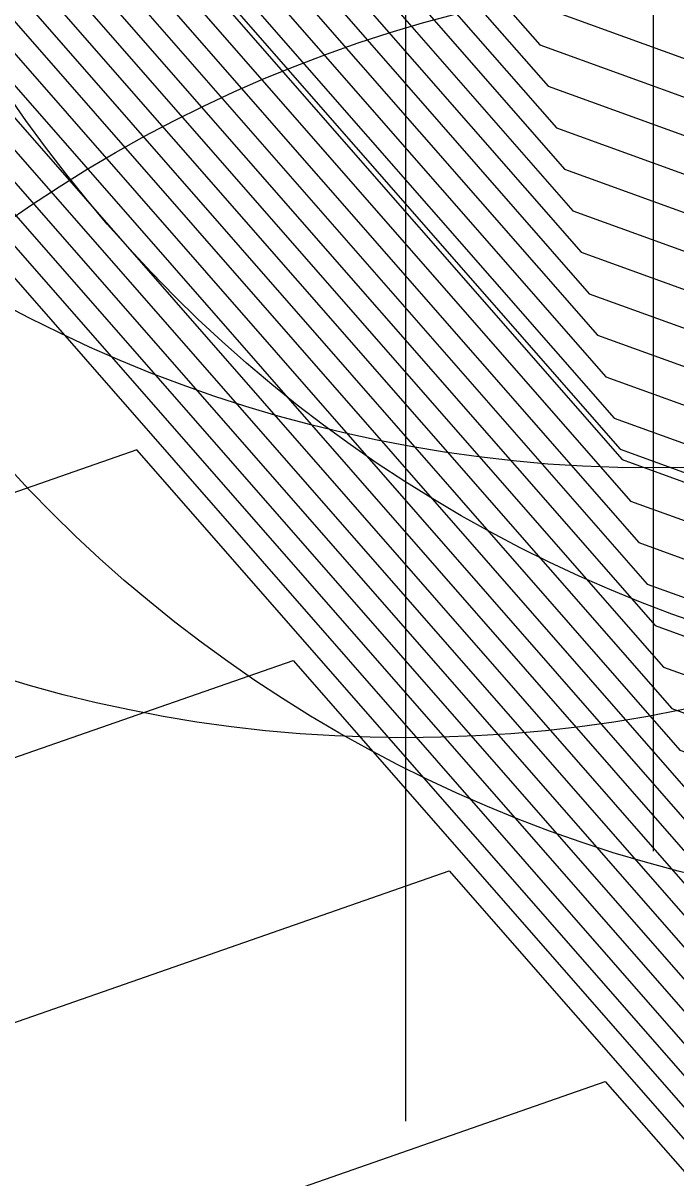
# Model space of a CAD drawing. Extents: x 2531902 to 2533249, y 715219 to 716099.
# Drawn here: x 2532864.233 to 2532865.351, y 715654.093 to 715656.07 of the extents above; entities that cross this region are included whole.
import ezdxf

# ---------------------------------------------------------------- set-up
doc = ezdxf.new("R2010")
doc.units = 0
for name, color, linetype in [('DTM Contours Major', 7, 'Continuous'), ('DTM Contours Minor', 7, 'Continuous'), ('Exist DTM Breakline Cogo Point CELL', 7, 'Continuous'), ('Exist DTM Breakline Underwater Cogo Point CELL', 7, 'Continuous'), ('Exist Hydro Stream or Body of Water', 7, 'Continuous'), ('Exist Structure Major Bridge WW Cogo Point CELL', 7, 'Continuous')]:
    doc.layers.add(name, color=color, linetype=linetype)

msp = doc.modelspace()

# ---------------------------------------------------------------- linework, layer by layer
at = {"layer": 'DTM Contours Major'}
for points in [[(2532857.4738, 715669.534), (2532854.1322, 715663.7429), (2532860.8939, 715663.92), (2532861.0702, 715661.9351), (2532860.7708, 715661.5661), (2532861.2091, 715661.1809), (2532861.1313, 715660.4253), (2532865.1602, 715655.8194), (2532865.9033, 715655.5502), (2532866.8547, 715655.2057), (2532867.8017, 715654.95), (2532868.3437, 715654.6883), (2532870.2051, 715653.5839), (2532870.4065, 715653.4866), (2532871.8617, 715652.7835), (2532881.4224, 715648.3399)], [(2532855.348, 715662.0747), (2532859.5043, 715662.1836), (2532859.5137, 715662.0773), (2532859.4977, 715662.0575), (2532860.1784, 715661.4592), (2532860.1582, 715661.2633), (2532865.2307, 715655.4643), (2532865.4234, 715655.3946), (2532866.6251, 715654.9593), (2532867.8213, 715654.6364), (2532867.9619, 715654.5685), (2532870.3119, 715653.1743), (2532870.3641, 715653.1491), (2532870.7414, 715652.9668), (2532882.7923, 715647.3658)], [(2532789.6277, 715644.057), (2532793.8393, 715645.2696), (2532805.6804, 715647.6195), (2532808.6079, 715648.4437), (2532808.8281, 715648.5057), (2532821.0978, 715651.2239), (2532826.1386, 715653.1449), (2532828.6486, 715654.1014), (2532844.8666, 715656.3113), (2532846.6142, 715656.5382), (2532851.4505, 715657.1659), (2532860.6863, 715660.3852), (2532865.3013, 715655.1093), (2532866.3955, 715654.7129), (2532867.4848, 715654.4189), (2532869.6244, 715653.1495), (2532880.5916, 715648.0522), (2532883.2727, 715646.8061)], [(2532786.7831, 715639.5989), (2532788.1858, 715640.1067), (2532799.5682, 715643.384), (2532804.2041, 715644.304), (2532811.6353, 715646.3961), (2532811.7271, 715646.4219), (2532816.8446, 715647.5556), (2532829.6406, 715652.4321), (2532831.2836, 715653.0581), (2532841.8993, 715654.5047), (2532843.0432, 715654.6532), (2532855.32, 715656.2468), (2532862.0227, 715658.583), (2532865.3718, 715654.7542), (2532866.1659, 715654.4666), (2532866.9564, 715654.2532), (2532868.5092, 715653.3319), (2532876.4683, 715649.6328), (2532880.7762, 715647.6306)], [(2532935.3176, 715616.3172), (2532930.0827, 715618.0274), (2532927.6375, 715618.8723), (2532926.2537, 715619.6241), (2532908.7337, 715630.0977), (2532908.1474, 715630.4481), (2532906.8964, 715631.0438), (2532905.3404, 715631.9663), (2532903.2594, 715633.2486), (2532888.565, 715641.3132), (2532886.3941, 715643.4201), (2532885.4621, 715644.0742), (2532880.9335, 715647.2216), (2532872.345, 715651.2133), (2532867.394, 715653.5144), (2532866.4281, 715654.0874), (2532865.9364, 715654.2202), (2532865.4424, 715654.3991), (2532863.359, 715656.7809), (2532859.1896, 715655.3276), (2532846.8051, 715653.72)], [(2532855.566, 715634.305), (2532855.1579, 715634.4394), (2532837.1798, 715635.5591), (2532830.4477, 715637.3638), (2532826.6697, 715640.9272), (2532836.5144, 715650.6335), (2532837.1349, 715650.8096), (2532837.4883, 715650.9861), (2532840.3745, 715651.4638), (2532863.0592, 715654.4084), (2532864.6954, 715654.9787), (2532865.5129, 715654.044), (2532865.7068, 715653.9738), (2532865.8998, 715653.9217), (2532866.2788, 715653.6969), (2532868.2217, 715652.7938), (2532871.5921, 715651.2274), (2532884.7681, 715642.07), (2532887.2259, 715640.3451)]]:
    msp.add_lwpolyline(points, dxfattribs=at)
at = {"layer": 'DTM Contours Minor'}
for points in [[(2532874.3794, 715699.7423), (2532868.9032, 715687.885), (2532867.3758, 715684.5205), (2532864.8056, 715678.9518), (2532856.8554, 715665.1742), (2532862.0056, 715665.3091), (2532862.3154, 715661.8213), (2532861.7893, 715661.173), (2532862.0336, 715660.9583), (2532861.9097, 715659.7549), (2532865.1037, 715656.1035), (2532866.2873, 715655.6748), (2532867.0383, 715655.4028), (2532867.786, 715655.2009), (2532868.6491, 715654.7841), (2532870.1197, 715653.9116), (2532870.4404, 715653.7567), (2532872.7579, 715652.6368), (2532880.3265, 715649.1192), (2532880.7022, 715648.9377), (2532882.9829, 715647.8361)], [(2532873.1031, 715697.8311), (2532868.5814, 715688.0406), (2532866.9124, 715684.3641), (2532864.7467, 715679.6718), (2532856.1746, 715664.8164), (2532861.7277, 715664.9618), (2532862.0041, 715661.8498), (2532861.5346, 715661.2713), (2532861.8275, 715661.0139), (2532861.7151, 715659.9225), (2532865.1178, 715656.0324), (2532866.1913, 715655.6437), (2532866.9924, 715655.3535), (2532867.7899, 715655.1382), (2532868.5728, 715654.7601), (2532870.1411, 715653.8297), (2532870.4319, 715653.6892), (2532872.5338, 715652.6735), (2532880.6005, 715648.9244), (2532880.9412, 715648.7598)], [(2532871.8268, 715695.9198), (2532868.2597, 715688.1962), (2532866.4491, 715684.2077), (2532864.6878, 715680.3917), (2532855.4938, 715664.4586), (2532861.4498, 715664.6145), (2532861.6928, 715661.8782), (2532861.28, 715661.3696), (2532861.6213, 715661.0696), (2532861.5205, 715660.0901), (2532865.132, 715655.9614), (2532866.0953, 715655.6125), (2532866.9465, 715655.3042), (2532867.7939, 715655.0755), (2532868.4964, 715654.7362), (2532870.1624, 715653.7478), (2532870.4234, 715653.6216), (2532872.3098, 715652.7102), (2532880.8744, 715648.7295), (2532881.1803, 715648.5818)], [(2532870.5505, 715694.0085), (2532867.938, 715688.3518), (2532865.9857, 715684.0513), (2532864.6289, 715681.1117), (2532854.813, 715664.1007), (2532861.1719, 715664.2672), (2532861.3815, 715661.9066), (2532861.0254, 715661.4678), (2532861.4152, 715661.1252), (2532861.3259, 715660.2577), (2532865.1461, 715655.8904), (2532865.9993, 715655.5814), (2532866.9006, 715655.2549), (2532867.7978, 715655.0127), (2532868.4201, 715654.7122), (2532870.1838, 715653.6658), (2532870.415, 715653.5541), (2532872.0857, 715652.7468), (2532881.1484, 715648.5347)], [(2532864.4522, 715683.2715), (2532852.7705, 715663.0273), (2532860.3381, 715663.2254), (2532860.4476, 715661.9919), (2532860.2615, 715661.7627), (2532860.7968, 715661.2922), (2532860.7421, 715660.7605), (2532865.1884, 715655.6774), (2532865.7113, 715655.488), (2532866.7628, 715655.1071), (2532867.8096, 715654.8246), (2532868.191, 715654.6404), (2532870.2479, 715653.4201), (2532870.3895, 715653.3516), (2532871.4135, 715652.8568), (2532881.9704, 715647.9503)], [(2532864.5111, 715682.5515), (2532853.4514, 715663.3851), (2532860.616, 715663.5727), (2532860.7589, 715661.9635), (2532860.5162, 715661.6644), (2532861.0029, 715661.2365), (2532860.9367, 715660.5929), (2532865.1743, 715655.7484), (2532865.8073, 715655.5191), (2532866.8088, 715655.1564), (2532867.8056, 715654.8873), (2532868.2673, 715654.6643), (2532870.2265, 715653.502), (2532870.398, 715653.4191), (2532871.6376, 715652.8201), (2532881.6964, 715648.1451)], [(2532829.3591, 715656.4468), (2532845.1961, 715658.6889), (2532845.4714, 715660.8009), (2532845.6526, 715665.0102), (2532847.9255, 715670.1646), (2532852.3926, 715674.3444), (2532862.9253, 715681.5964), (2532862.1318, 715680.0723), (2532852.0897, 715662.6694), (2532860.0601, 715662.8781), (2532860.1363, 715662.0204), (2532860.0069, 715661.8609), (2532860.5907, 715661.3478), (2532860.5475, 715660.9281), (2532865.2025, 715655.6064), (2532865.6154, 715655.4568), (2532866.7169, 715655.0579), (2532867.8135, 715654.7618), (2532868.1146, 715654.6164), (2532870.2692, 715653.3381), (2532870.3811, 715653.2841), (2532871.1895, 715652.8934), (2532882.2443, 715647.7555)], [(2532826.9898, 715655.6556), (2532846.3531, 715658.397), (2532846.6897, 715660.9792), (2532846.8189, 715663.9807), (2532849.5607, 715670.1985), (2532852.8461, 715673.2726), (2532860.5923, 715678.6061), (2532858.5695, 715674.7208), (2532851.4089, 715662.3116), (2532859.7822, 715662.5309), (2532859.825, 715662.0488), (2532859.7523, 715661.9592), (2532860.3846, 715661.4035), (2532860.3529, 715661.0957), (2532865.2166, 715655.5353), (2532865.5194, 715655.4257), (2532866.671, 715655.0086), (2532867.8174, 715654.6991), (2532868.0382, 715654.5925), (2532870.2906, 715653.2562), (2532870.3726, 715653.2166), (2532870.9654, 715652.9301), (2532882.5183, 715647.5606)], [(2532855.9263, 715672.6254), (2532851.4448, 715664.0179), (2532850.0473, 715661.5959), (2532853.6344, 715661.6899), (2532854.2984, 715659.973), (2532859.6172, 715661.8269), (2532859.9723, 715661.5148), (2532859.9636, 715661.4309), (2532865.2448, 715655.3933), (2532865.3274, 715655.3634), (2532866.5792, 715654.91), (2532867.8253, 715654.5736), (2532867.8855, 715654.5446), (2532870.3333, 715653.0923), (2532870.3556, 715653.0815), (2532870.5173, 715653.0034), (2532883.0663, 715647.171)], [(2532827.0676, 715654.7273), (2532846.647, 715657.3953), (2532848.7567, 715657.6691), (2532849.1287, 715657.7174), (2532859.8845, 715661.4664), (2532865.2589, 715655.3223), (2532866.5333, 715654.8608), (2532867.8018, 715654.5183), (2532870.2935, 715653.04), (2532883.0656, 715647.1039), (2532883.3318, 715646.9802), (2532884.8537, 715646.3424), (2532885.8803, 715645.747), (2532886.5222, 715645.4187), (2532889.6021, 715644.0925), (2532889.7062, 715644.0477), (2532889.9515, 715644.1135), (2532891.4405, 715643.9665), (2532891.6864, 715643.8181), (2532896.1558, 715641.0642), (2532896.6626, 715640.7519), (2532907.0749, 715634.5784)], [(2532827.5946, 715654.5187), (2532846.0535, 715657.034), (2532848.0425, 715657.2922), (2532849.9027, 715657.5336), (2532860.1518, 715661.106), (2532865.2731, 715655.2513), (2532866.4874, 715654.8115), (2532867.6961, 715654.4852), (2532870.0705, 715653.0765), (2532882.2409, 715647.42), (2532883.572, 715646.8014), (2532884.9473, 715646.225), (2532885.8751, 715645.6869), (2532886.4551, 715645.3903), (2532889.2383, 715644.1919), (2532889.7587, 715643.9678), (2532889.9503, 715644.0191), (2532891.1133, 715643.9044), (2532891.3054, 715643.7885), (2532894.796, 715641.6376), (2532897.3301, 715640.076), (2532907.0611, 715634.3065)], [(2532828.1216, 715654.31), (2532845.4601, 715656.6726), (2532847.3283, 715656.9152), (2532850.6766, 715657.3498), (2532860.419, 715660.7456), (2532865.2872, 715655.1803), (2532866.4414, 715654.7622), (2532867.5905, 715654.452), (2532869.8475, 715653.113), (2532881.4163, 715647.7361), (2532883.8122, 715646.6226), (2532885.0409, 715646.1076), (2532885.8698, 715645.6269), (2532886.388, 715645.3619), (2532888.8745, 715644.2912), (2532889.8113, 715643.8878), (2532889.9492, 715643.9248), (2532890.786, 715643.8422), (2532890.9243, 715643.7588), (2532893.4362, 715642.211), (2532897.9977, 715639.4002), (2532907.0474, 715634.0346)], [(2532829.1756, 715653.8927), (2532844.2731, 715655.95), (2532845.9, 715656.1612), (2532852.2244, 715656.9821), (2532860.9536, 715660.0247), (2532865.3154, 715655.0382), (2532866.3496, 715654.6637), (2532867.3791, 715654.3857), (2532869.4014, 715653.186), (2532879.767, 715648.3683), (2532884.2927, 715646.2649), (2532885.2282, 715645.8729), (2532885.8593, 715645.5069), (2532886.2538, 715645.3051), (2532888.147, 715644.4899), (2532889.9164, 715643.728), (2532889.9469, 715643.7361), (2532890.1316, 715643.7179), (2532890.1621, 715643.6995), (2532890.7165, 715643.3579), (2532899.3327, 715638.0486), (2532907.0199, 715633.4908)], [(2532829.7026, 715653.6841), (2532843.6797, 715655.5887), (2532845.1858, 715655.7842), (2532852.9983, 715656.7983), (2532861.2208, 715659.6643), (2532865.3295, 715654.9672), (2532866.3037, 715654.6144), (2532867.2735, 715654.3526), (2532869.1783, 715653.2225), (2532878.9423, 715648.6845), (2532884.5329, 715646.0861), (2532885.3218, 715645.7555), (2532885.854, 715645.4468), (2532886.1867, 715645.2767), (2532887.7832, 715644.5892), (2532889.639, 715643.7901), (2532889.8752, 715643.5609), (2532890.6305, 715643.1464), (2532900.0002, 715637.3728), (2532907.0062, 715633.219)], [(2532830.2296, 715653.4754), (2532843.0862, 715655.2273), (2532844.4716, 715655.4072), (2532853.7722, 715656.6144), (2532861.4881, 715659.3039), (2532865.3436, 715654.8962), (2532866.2578, 715654.5651), (2532867.1678, 715654.3194), (2532868.9553, 715653.259), (2532878.1176, 715649.0006), (2532884.7731, 715645.9073), (2532885.4154, 715645.6381), (2532885.8487, 715645.3868), (2532886.1196, 715645.2483), (2532887.4195, 715644.6885), (2532888.9304, 715644.038), (2532889.7114, 715643.2799), (2532892.2091, 715641.9091), (2532900.6677, 715636.697)], [(2532842.4928, 715654.866), (2532843.7574, 715655.0302), (2532854.5461, 715656.4306), (2532861.7554, 715658.9434), (2532865.3577, 715654.8252), (2532866.2119, 715654.5158), (2532867.0621, 715654.2863), (2532868.7323, 715653.2955), (2532877.293, 715649.3167), (2532885.0133, 715645.7285), (2532885.509, 715645.5207), (2532885.8434, 715645.3268), (2532886.0525, 715645.2199), (2532887.0557, 715644.7879), (2532888.2218, 715644.2858), (2532889.5476, 715642.999), (2532893.7878, 715640.6719), (2532901.3353, 715636.0212)], [(2532842.329, 715654.2762), (2532856.094, 715656.0629), (2532862.2899, 715658.2226), (2532865.3859, 715654.6832), (2532866.12, 715654.4173), (2532866.8508, 715654.22), (2532868.2862, 715653.3684), (2532875.6437, 715649.9489), (2532885.4937, 715645.3708), (2532885.6963, 715645.286), (2532885.8329, 715645.2067), (2532885.9183, 715645.163), (2532886.3281, 715644.9866), (2532886.8046, 715644.7814), (2532889.2201, 715642.4371), (2532896.945, 715638.1975), (2532902.6703, 715634.6696)], [(2532841.6148, 715653.8992), (2532856.8679, 715655.8791), (2532862.5572, 715657.8621), (2532865.4, 715654.6122), (2532866.0741, 715654.368), (2532866.7451, 715654.1869), (2532868.0631, 715653.4049), (2532874.819, 715650.265), (2532885.734, 715645.192), (2532885.7899, 715645.1686), (2532885.8276, 715645.1467), (2532885.8512, 715645.1346), (2532885.9644, 715645.0859), (2532886.0959, 715645.0293), (2532889.0563, 715642.1561), (2532898.5236, 715636.9603), (2532903.3378, 715633.9938)], [(2532900.1022, 715635.723), (2532888.8925, 715641.8751), (2532885.9599, 715644.7214), (2532885.7397, 715644.8759), (2532884.6701, 715645.6193), (2532873.9944, 715650.5811), (2532867.8401, 715653.4414), (2532866.6394, 715654.1537), (2532866.0282, 715654.3187), (2532865.4142, 715654.5411), (2532862.8245, 715657.5017), (2532857.6418, 715655.6952), (2532840.9006, 715653.5222), (2532840.1189, 715653.4207), (2532832.8646, 715652.4322), (2532831.7418, 715652.0044), (2532814.2926, 715645.3547), (2532813.4666, 715645.1717), (2532813.4517, 715645.1675), (2532803.3183, 715642.3147), (2532803.0056, 715642.2526), (2532802.2378, 715642.0316), (2532782.0867, 715634.737)], [(2532901.6808, 715634.4858), (2532888.7287, 715641.5942), (2532886.177, 715644.0708), (2532885.6009, 715644.475), (2532882.8018, 715646.4205), (2532873.1697, 715650.8972), (2532867.617, 715653.4779), (2532866.5338, 715654.1206), (2532865.9823, 715654.2695), (2532865.4283, 715654.4701), (2532863.0917, 715657.1413), (2532858.4157, 715655.5114), (2532840.1864, 715653.1452), (2532839.5255, 715653.0594), (2532833.3916, 715652.2236), (2532832.4422, 715651.8618), (2532815.4117, 715645.3716), (2532814.8004, 715642.7346), (2532809.5683, 715640.2335), (2532811.2221, 715636.8574)], [(2532904.8381, 715632.0114), (2532888.4012, 715641.0323), (2532886.6112, 715642.7695), (2532885.3233, 715643.6734), (2532879.0652, 715648.0228), (2532871.5204, 715651.5294), (2532867.171, 715653.5509), (2532866.3224, 715654.0543), (2532865.8904, 715654.1709), (2532865.4565, 715654.3281), (2532863.6263, 715656.4204), (2532859.9635, 715655.1437), (2532838.7581, 715652.3912), (2532838.3386, 715652.3367), (2532834.4455, 715651.8063), (2532833.8431, 715651.5766), (2532823.0343, 715647.4576), (2532821.5554, 715641.0775), (2532819.036, 715638.5935), (2532825.049, 715632.9221)], [(2532906.4167, 715630.7742), (2532888.2374, 715640.7513), (2532886.8283, 715642.1189), (2532885.1845, 715643.2725), (2532877.1969, 715648.8239), (2532870.6957, 715651.8455), (2532866.9479, 715653.5874), (2532866.2168, 715654.0212), (2532865.8445, 715654.1217), (2532865.4706, 715654.2571), (2532863.8935, 715656.06), (2532860.7374, 715654.9599), (2532838.0439, 715652.0142), (2532837.7451, 715651.9754), (2532834.9725, 715651.5976), (2532834.5435, 715651.4341), (2532826.8456, 715648.5005), (2532825.7924, 715643.9567), (2532820.9444, 715639.1769), (2532826.3987, 715634.0325)], [(2532902.833, 715632.3701), (2532888.0736, 715640.4704), (2532887.0454, 715641.4683), (2532885.0457, 715642.8717), (2532875.3287, 715649.6251), (2532869.8711, 715652.1616), (2532866.7249, 715653.6239), (2532866.1111, 715653.988), (2532865.7986, 715654.0724), (2532865.4847, 715654.1861), (2532864.1608, 715655.6996), (2532861.5113, 715654.7761), (2532837.3297, 715651.6372), (2532837.1517, 715651.6141), (2532835.4995, 715651.389), (2532835.2439, 715651.2915), (2532830.6568, 715649.5435), (2532830.0293, 715646.8359), (2532822.8529, 715639.7603), (2532827.7484, 715635.1429)], [(2532884.9069, 715642.4709), (2532873.4604, 715650.4262), (2532869.0464, 715652.4777), (2532866.5018, 715653.6604), (2532866.0054, 715653.9549), (2532865.7527, 715654.0231), (2532865.4988, 715654.1151), (2532864.4281, 715655.3391), (2532862.2852, 715654.5922), (2532836.6155, 715651.2602), (2532836.5582, 715651.2527), (2532836.0265, 715651.1803), (2532835.9443, 715651.1489), (2532834.4681, 715650.5864), (2532834.2662, 715649.7151), (2532824.7613, 715640.3438), (2532829.098, 715636.2534)], [(2532852.853, 715635.9824), (2532837.5338, 715636.9365), (2532831.7974, 715638.4743), (2532828.5781, 715641.5106), (2532836.9668, 715649.7814), (2532838.7683, 715650.2926), (2532839.7941, 715650.8048), (2532848.1726, 715652.1918), (2532863.8331, 715654.2246), (2532864.9626, 715654.6183), (2532865.527, 715653.973), (2532865.6609, 715653.9246), (2532865.7941, 715653.8886), (2532866.0558, 715653.7333), (2532867.3971, 715653.1099), (2532869.7238, 715652.0285), (2532884.6293, 715641.6692), (2532887.4729, 715639.6735), (2532893.8197, 715633.9238)], [(2532856.1382, 715635.6838), (2532850.5481, 715637.5253), (2532837.8878, 715638.3138), (2532833.147, 715639.5847), (2532830.4865, 715642.0941), (2532837.4192, 715648.9293), (2532840.4017, 715649.7755), (2532842.0999, 715650.6236), (2532855.9707, 715652.9197), (2532864.607, 715654.0407), (2532865.2299, 715654.2578), (2532865.5412, 715653.902), (2532865.615, 715653.8753), (2532865.6884, 715653.8554), (2532865.8327, 715653.7698), (2532866.5724, 715653.426), (2532867.8556, 715652.8297), (2532884.4905, 715641.2684), (2532886.9452, 715639.5456), (2532903.3807, 715624.6564), (2532902.6218, 715624.3168), (2532878.4062, 715627.8818), (2532862.8026, 715633.42), (2532856.1382, 715635.6838)]]:
    msp.add_lwpolyline(points, dxfattribs=at)
at = {"layer": 'Exist DTM Breakline Cogo Point CELL'}
for centre in [(2532862.9533, 715658.263), (2532866.1499, 715657.2596)]:
    msp.add_circle(centre, 2.344, dxfattribs=at)
at = {"layer": 'Exist DTM Breakline Underwater Cogo Point CELL'}
msp.add_circle((2532865.5585, 715653.8147), 2.344, dxfattribs=at)
at = {"layer": 'Exist Hydro Stream or Body of Water'}
msp.add_lwpolyline([(2532790.1155, 715646.4953), (2532806.64, 715649.7746), (2532806.9437, 715649.8601), (2532823.8623, 715653.6082), (2532826.9358, 715654.7795), (2532846.7953, 715657.4856), (2532848.9353, 715657.7634), (2532859.8177, 715661.5565), (2532865.2554, 715655.3401), (2532866.5447, 715654.8731), (2532867.8282, 715654.5266), (2532870.3493, 715653.0309), (2532883.2718, 715647.0249), (2532884.8303, 715646.3718), (2532885.8817, 715645.762), (2532886.5389, 715645.4258), (2532889.693, 715644.0677), (2532889.9518, 715644.137), (2532891.5223, 715643.9821), (2532891.7817, 715643.8256), (2532896.4957, 715640.9208), (2532907.0783, 715634.6464)], dxfattribs=at)
at = {"layer": 'Exist Structure Major Bridge WW Cogo Point CELL'}
for points in [[(2532862.3117, 715657.652), (2532868.3117, 715657.652), (2532865.3117, 715657.652), (2532865.3117, 715660.652), (2532865.3117, 715654.652)], [(2532861.8878, 715657.1902), (2532867.8878, 715657.1902), (2532864.8878, 715657.1902), (2532864.8878, 715660.1902), (2532864.8878, 715654.1902)]]:
    msp.add_lwpolyline(points, dxfattribs=at)
for centre in [(2532865.3117, 715657.652), (2532864.8878, 715657.1902), (2532865.9405, 715656.8881)]:
    msp.add_circle(centre, 2.344, dxfattribs=at)

doc.saveas('drawing.dxf')
